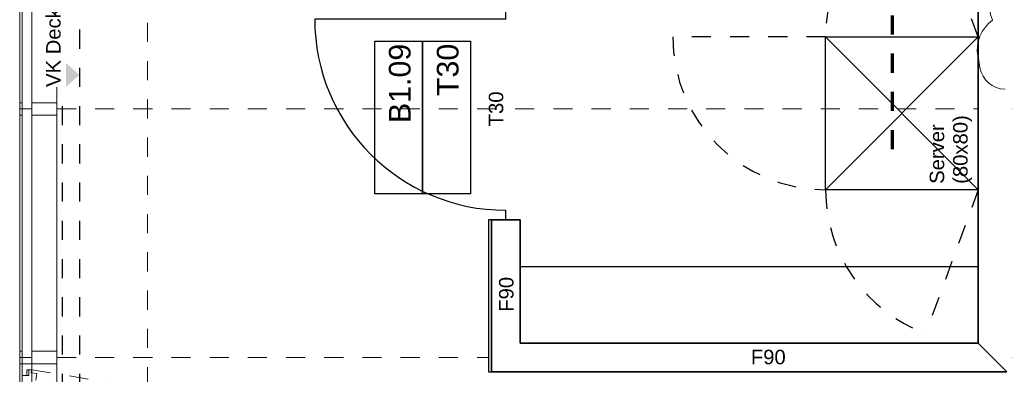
# Model space of a CAD drawing. Header units: metres. Extents: x -13 to 93, y -119 to 25.
# Tile 694 of 705: x 27.38 to 32.54, y -5.04 to -3.18. Entities that reach past the tile are written whole.
import ezdxf
from ezdxf.enums import TextEntityAlignment as Align

# ---------------------------------------------------------------- set-up
doc = ezdxf.new("R2010")
doc.units = ezdxf.units.M
doc.header["$LTSCALE"] = 0.00508
for name, pattern in [('STYLE_05', [0.19684, 0.069505, -0.127335]), ('STYLE_06', [1.0537, 0.590515, -0.19684, 0.069505, -0.19684]), ('STYLE_11', [0.393677, 0.196838, -0.196838])]:
    doc.linetypes.add(name, pattern=pattern)
for name, color, linetype, lineweight in [('3-3-0 AW Fassade', 7, 'Continuous', 18), ('3-4-0-2 IW GK', 7, 'Continuous', 35), ('3-4-4 ITüren', 7, 'Continuous', 25), ('3-4-5 IWBekleidungen', 7, 'Continuous', 25), ('3-5-1-2 DeckenSprung VED', 7, 'STYLE_11', 25), ('3-5-9 DeckenSonstig VED', 7, 'STYLE_11', 25), ('3-7-1 Allg.Einbauten', 7, 'Continuous', 25), ('4-5-7 Übertraggsntze', 7, 'Continuous', 25), ('Ans-Kante', 7, 'Continuous', 18), ('Bemaßung-Höhenkoten', 7, 'Continuous', 18), ('Keine', 7, 'Continuous', 18), ('Plan-Achse', 1, 'STYLE_06', 18), ('Plan-Achsen-Fassade', 1, 'STYLE_06', 18), ('Plan-Raumstempel', 7, 'Continuous', 13), ('Plan-Schnittlinien', 7, 'STYLE_06', 70), ('Plan-Text-Hinweis', 7, 'Continuous', 13), ('Plan-Text-Kerne', 7, 'Continuous', 13)]:
    doc.layers.add(name, color=color, linetype=linetype, lineweight=lineweight)
doc.styles.add('Arial', font='ARIAL.TTF')

# ---------------------------------------------------------------- blocks, each defined once
blk = doc.blocks.new('*U32')
at = {"layer": '4-5-7 Übertraggsntze', "color": 7, "linetype": 'Continuous', "lineweight": 18}
for p, q in [((0.4, 0), (-0.4, 0.8)), ((0.4, 0.8), (-0.4, 0))]:
    blk.add_line(p, q, dxfattribs=at)
at = {"layer": '4-5-7 Übertraggsntze', "linetype": 'Continuous'}
blk.add_lwpolyline([(-0.4, 0.8), (0.4, 0.8), (0.4, 0), (-0.4, 0)], close=True, dxfattribs=at)
blk = doc.blocks.new('server_80x80')
at = {"layer": '4-5-7 Übertraggsntze', "linetype": 'STYLE_05'}
for p, q in [((0.4, 0.8), (0.4, 1.6)), ((-0.4, 0), (-1.151, 0.2757)), ((0.4, 0), (1.1495, 0.2798))]:
    blk.add_line(p, q, dxfattribs=at)
for centre, start, end in [((0.4, 0.8), 90, 180), ((-0.4, 0), 90, 159.8402), ((0.4, 0), 20.4713, 90)]:
    blk.add_arc(centre, 0.8, start, end, dxfattribs=at)
at = {"layer": '4-5-7 Übertraggsntze', "color": 7}
blk.add_blockref('*U32', (0, 0), dxfattribs=at)
at = {"layer": 'Plan-Text-Kerne', "color": 7, "insert": (-0.3692, 0.2546), "char_height": 0.07576, "attachment_point": 1, "line_spacing_factor": 0.970546, "style": 'Arial'}
blk.add_mtext('Server\\P(80x80)', dxfattribs=at)
blk = doc.blocks.new('S_Profil_Fassade_Büro')
at = {"layer": '3-3-0 AW Fassade', "color": 7}
blk.add_line((-0.132, 0), (-0.195, 0), dxfattribs=at)
for points in [[(-0.195, 0.0325), (-0.182, 0.0325), (-0.182, -0.0325), (-0.195, -0.0325)], [(-0.132, 0.0325), (0, 0.0325), (0, -0.0325), (-0.132, -0.0325)]]:
    blk.add_lwpolyline(points, close=True, dxfattribs=at)
blk = doc.blocks.new('S_Fenster_GR_Feld')
at = {"layer": '3-3-0 AW Fassade', "color": 7}
blk.add_lwpolyline([(-0.05, 1.2675), (0, 1.2675), (0, 0.9225), (-0.05, 0.9225)], close=True, dxfattribs=at)
at = {"color": 7}
blk.add_wipeout([(-0.05, 0.095), (-0.025, 0.095), (-0.015, 0.095), (-0.015, 0.065), (0, 0.065), (0, 0.89), (-0.015, 0.89), (-0.015, 0.86), (-0.025, 0.86), (-0.05, 0.86)], dxfattribs=at).dxf.layer = '3-3-0 AW Fassade'
at = {"layer": '3-3-0 AW Fassade', "color": 7}
blk.add_lwpolyline([(-0.05, 0.095), (-0.025, 0.095), (-0.015, 0.095), (-0.015, 0.065), (0, 0.065), (0, 0.89), (-0.015, 0.89), (-0.015, 0.86), (-0.025, 0.86), (-0.05, 0.86)], close=True, dxfattribs=at)
at = {"color": 7}
for points in [[(-0.025, 0.86), (-0.05, 0.86), (-0.05, 0.9225), (0, 0.9225), (0, 0.89), (-0.025, 0.89)], [(-0.025, 0.095), (-0.05, 0.095), (-0.05, 0.0325), (0, 0.0325), (0, 0.065), (-0.025, 0.065)]]:
    blk.add_wipeout(points, dxfattribs=at).dxf.layer = '3-3-0 AW Fassade'
at = {"layer": '3-3-0 AW Fassade', "color": 7}
for points in [[(-0.025, 0.86), (-0.05, 0.86), (-0.05, 0.9225), (0, 0.9225), (0, 0.89), (-0.025, 0.89)], [(-0.025, 0.095), (-0.05, 0.095), (-0.05, 0.0325), (0, 0.0325), (0, 0.065), (-0.025, 0.065)]]:
    blk.add_lwpolyline(points, close=True, dxfattribs=at)
at = {"layer": '3-3-0 AW Fassade', "color": 7, "linetype": 'STYLE_05'}
blk.add_lwpolyline([(0.0217, 0.1191), (0.0256, 0.0944), (0.0272, 0.0846), (-0.0024, 0.0798), (0, 0.065), (0.8145, 0.1961), (0.8121, 0.2109), (0.7825, 0.2061), (0.7809, 0.216), (0.777, 0.2407)], close=True, dxfattribs=at)
at = {"layer": '3-3-0 AW Fassade', "color": 7, "linetype": 'STYLE_05', "lineweight": 18}
blk.add_arc((0, 0.065), 0.825, 10.1831, 90, dxfattribs=at)
blk = doc.blocks.new('*U280')
at = {"layer": '3-4-4 ITüren', "linetype": 'Continuous'}
for p, q in [((42.3386, 3.7514), (42.3386, 3.8014)), ((42.3386, 3.7514), (41.3386, 3.7514)), ((42.3386, 2.7014), (42.3386, 2.7514))]:
    blk.add_line(p, q, dxfattribs=at)
blk.add_arc((42.3386, 3.7514), 1, 180, 270, dxfattribs=at)
blk = doc.blocks.new('S_VK Rohbau')
at = {"layer": 'Bemaßung-Höhenkoten', "color": 7, "linetype": 'Continuous', "lineweight": 35}
blk.add_solid([(-0.0625, 0.07), (0, 0), (0.0625, 0.07)], dxfattribs=at)
blk = doc.blocks.new('S_Türnr')
at = {"layer": 'Plan-Text-Hinweis', "color": 7, "linetype": 'Continuous', "lineweight": 25}
for points in [[(-0.4, 0.25), (0.4, 0.25), (0.4, 0), (-0.4, 0)], [(-0.4, 0), (0.4, 0), (0.4, -0.25), (-0.4, -0.25)]]:
    blk.add_lwpolyline(points, close=True, dxfattribs=at)
at = {"layer": 'Keine', "color": 0, "flags": 1}
blk.add_attdef('Plannummer', (-0.4, -0.4546), '', height=0.1136, dxfattribs=at)
at = {"layer": 'Plan-Raumstempel', "color": 7, "style": 'Arial'}
for tag, p in [('Türnummer', (0.3857, 0.1768)), ('Brand', (0.3857, -0.0745))]:
    blk.add_attdef(tag, text='', height=0.1136, dxfattribs=at).set_placement(p, align=Align.TOP_RIGHT)

msp = doc.modelspace()

# ---------------------------------------------------------------- linework, layer by layer
at = {"layer": '3-3-0 AW Fassade'}
msp.add_lwpolyline([(27.393, -1.05), (27.443, -1.05), (27.443, -25.2725), (27.393, -25.2725)], close=True, dxfattribs=at)
at = {"layer": '3-7-1 Allg.Einbauten', "color": 7}
msp.add_line((30, -4.475), (32.51, -4.475), dxfattribs=at)
at = {"layer": 'Ans-Kante', "color": 8}
for p, q in [((27.575, -0.26), (27.575, -19.35)), ((27.38, -1.09875), (27.38, -25.24))]:
    msp.add_line(p, q, dxfattribs=at)
at = {"layer": 'Plan-Achsen-Fassade', "color": 9}
for p, q in [((27.575, -3.65), (41.525, -3.65)), ((27.575, -4.95), (41.525, -4.95))]:
    msp.add_line(p, q, dxfattribs=at)
at = {"layer": 'Plan-Schnittlinien'}
msp.add_line((31.95, -3.86086183), (31.95, 1.13913817), dxfattribs=at)

# ---------------------------------------------------------------- block references
at = {"layer": '3-3-0 AW Fassade', "color": 7}
for p in [(27.575, -3.65), (27.575, -4.95)]:
    msp.add_blockref('S_Profil_Fassade_Büro', p, dxfattribs=at)
at = {"layer": '4-5-7 Übertraggsntze', "color": 7, "rotation": 90}
msp.add_blockref('server_80x80', (32.4, -3.67254888), dxfattribs=at)
at = {"layer": 'Plan-Text-Hinweis', "color": 7, "rotation": 90}
msp.add_blockref('S_Türnr', (29.49, -3.695), dxfattribs=at).add_auto_attribs({'Türnummer': 'B1.09', 'Brand': 'T30'})

# ---------------------------------------------------------------- texts
at = {"layer": 'Plan-Text-Hinweis', "insert": (29.83633773, -3.74101666), "char_height": 0.0757622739, "attachment_point": 1, "rotation": 90, "line_spacing_factor": 0.967741, "style": 'Arial'}
msp.add_mtext('{\\C7;\\lT30}', dxfattribs=at)

# ---------------------------------------------------------------- next in the draw order: block references
at = {"layer": '3-3-0 AW Fassade', "color": 7, "xscale": -1, "rotation": 180}
msp.add_blockref('S_Fenster_GR_Feld', (27.443, -4.95), dxfattribs=at)

# ---------------------------------------------------------------- next in the draw order: wipeouts: each hides what was drawn before it
at = {"lineweight": 5}
msp.add_wipeout([(29.85, -5.025), (30, -4.875), (32.4, -4.875), (32.55, -5.025)], dxfattribs=at).dxf.layer = '3-4-0-2 IW GK'

# ---------------------------------------------------------------- next in the draw order: linework, layer by layer
at = {"layer": '3-4-0-2 IW GK'}
for p, q in [((30, -4.875), (32.4, -4.875)), ((29.85, -5.025), (32.55, -5.025))]:
    msp.add_line(p, q, dxfattribs=at)
at = {"layer": '3-5-1-2 DeckenSprung VED', "color": 7, "linetype": 'STYLE_11'}
msp.add_line((27.695, -19.335), (27.695, -0.165), dxfattribs=at)
at = {"layer": '3-5-9 DeckenSonstig VED', "color": 7, "linetype": 'STYLE_05'}
msp.add_line((27.605, -25.335), (27.605, -0.165), dxfattribs=at)
at = {"layer": 'Plan-Achse'}
msp.add_line((28.05, -118.5), (28.05, 6.75), dxfattribs=at)

# ---------------------------------------------------------------- next in the draw order: texts
at = {"layer": 'Plan-Text-Hinweis', "insert": (31.20898334, -4.90969189), "char_height": 0.0757622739, "attachment_point": 1, "line_spacing_factor": 0.967741, "style": 'Arial'}
msp.add_mtext('{\\C7;\\lF90}', dxfattribs=at)

# ---------------------------------------------------------------- next in the draw order: wipeouts: each hides what was drawn before it
at = {"color": 7, "lineweight": 5}
msp.add_wipeout([(32.55, -5.025), (32.4, -4.875), (32.4, -2.475), (32.55, -2.325)], dxfattribs=at).dxf.layer = '3-4-0-2 IW GK'
at = {"color": 7, "lineweight": 25}
msp.add_wipeout([(29.835, -4.23), (29.835, -5.025), (29.85, -5.025), (29.85, -4.23)], dxfattribs=at).dxf.layer = '3-4-5 IWBekleidungen'
at = {"color": 7, "linetype": 'Continuous'}
msp.add_wipeout([(27.61954205, -3.53503247), (27.61954205, -2.45341581), (27.49783372, -2.45341581), (27.49783372, -3.53503247)], dxfattribs=at).dxf.layer = 'Plan-Text-Hinweis'

# ---------------------------------------------------------------- next in the draw order: linework, layer by layer
at = {"layer": '3-4-0-2 IW GK', "color": 7}
for p, q in [((32.4, -4.875), (32.4, -2.475)), ((32.55, -5.025), (32.4, -4.875))]:
    msp.add_line(p, q, dxfattribs=at)
at = {"layer": '3-4-5 IWBekleidungen', "color": 7, "lineweight": 25}
msp.add_lwpolyline([(29.835, -4.23), (29.835, -5.025), (29.85, -5.025), (29.85, -4.23)], close=True, dxfattribs=at)
at = {"layer": 'Plan-Text-Hinweis', "color": 3, "lineweight": 13, "flags": 128}
msp.add_lwpolyline([(32.68331898, -2.93919844, 0.4219752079), (32.5102909, -2.95147883), (32.50706401, -2.9552996, 0.2741940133), (32.47028472, -3.17469271), (32.47472827, -3.1861786, 0.2915267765), (32.39751667, -3.37473026), (32.40835331, -3.43473773, 0.3563902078), (32.53993265, -3.54724523)], format="xyb", dxfattribs=at)

# ---------------------------------------------------------------- next in the draw order: block references
at = {"layer": 'Plan-Text-Hinweis', "color": 7, "rotation": 90}
msp.add_blockref('S_VK Rohbau', (27.69272894, -3.47253261), dxfattribs=at)

# ---------------------------------------------------------------- next in the draw order: texts
at = {"layer": 'Plan-Text-Hinweis', "color": 7, "insert": (27.51837978, -3.53503247), "char_height": 0.0757622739, "attachment_point": 1, "rotation": 90, "line_spacing_factor": 0.967741, "style": 'Arial'}
msp.add_mtext('VK Deckenaussparung', dxfattribs=at)

# ---------------------------------------------------------------- next in the draw order: wipeouts: each hides what was drawn before it
at = {"lineweight": 5}
msp.add_wipeout([(29.85, -4.23), (30, -4.23), (30, -4.875), (29.85, -5.025)], dxfattribs=at).dxf.layer = '3-4-0-2 IW GK'

# ---------------------------------------------------------------- next in the draw order: linework, layer by layer
at = {"layer": '3-4-0-2 IW GK'}
for p, q in [((29.85, -4.23), (29.85, -5.025)), ((29.85, -4.23), (30, -4.23)), ((30, -4.23), (30, -4.875))]:
    msp.add_line(p, q, dxfattribs=at)

# ---------------------------------------------------------------- next in the draw order: block references
at = {"layer": '3-4-4 ITüren', "color": 7}
msp.add_blockref('*U280', (-12.41363701, -6.93135892), dxfattribs=at)

# ---------------------------------------------------------------- next in the draw order: texts
at = {"layer": 'Plan-Text-Hinweis', "insert": (29.8901816, -4.71101666), "char_height": 0.0757622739, "attachment_point": 1, "rotation": 90, "line_spacing_factor": 0.967741, "style": 'Arial'}
msp.add_mtext('{\\C7;\\lF90}', dxfattribs=at)

doc.saveas('drawing.dxf')
